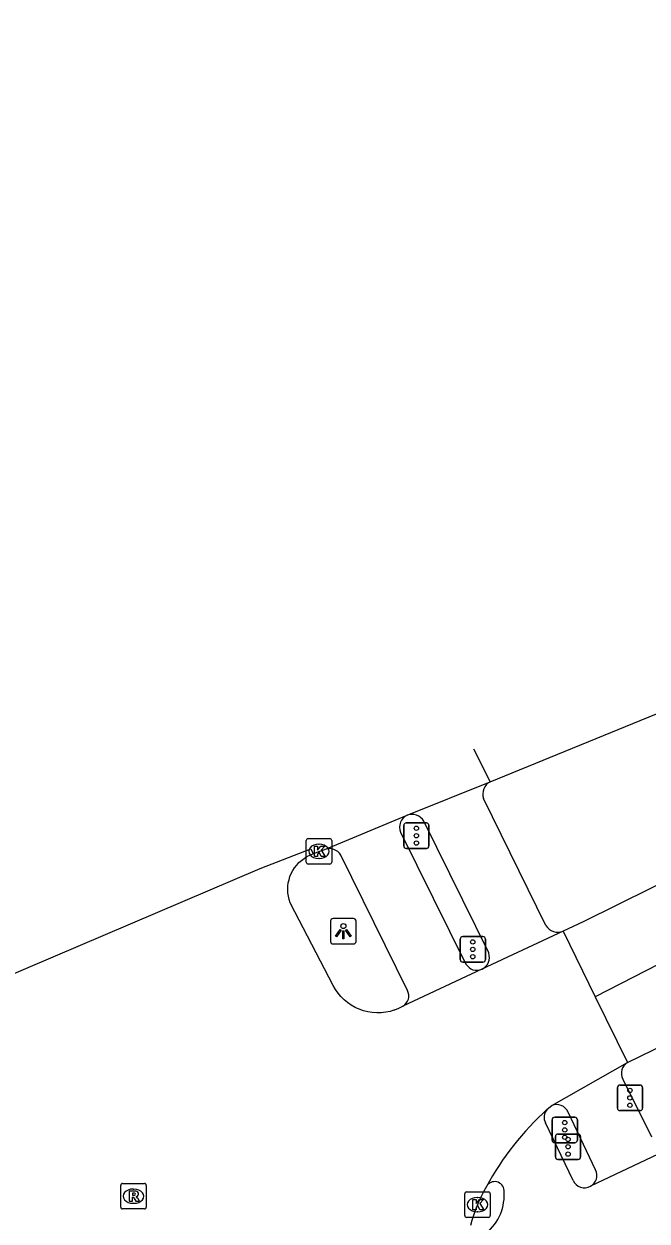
# Model space of a CAD drawing. Extents: x 158087 to 159494, y 382905 to 383981.
# Drawn here: x 158942.95 to 158967.41, y 383841.81 to 383888.79 of the extents above; entities that cross this region are included whole.
import ezdxf

# ---------------------------------------------------------------- set-up
doc = ezdxf.new("R2010")
doc.units = 0
for name, color, linetype in [('IMGEO_Fietspad_gesloten', 7, 'Continuous'), ('IMGEO_Fietspad_open', 7, 'Continuous'), ('IMGEO_Kolk', 7, 'Continuous'), ('IMGEO_Lichtpunt', 7, 'Continuous'), ('IMGEO_OVBaan_gesloten', 7, 'Continuous'), ('IMGEO_Rijbaan_regionaal_gesloten', 7, 'Continuous'), ('IMGEO_Rioolput', 7, 'Continuous'), ('IMGEO_Verkeersregelinstallatiepaal', 7, 'Continuous'), ('IMGEO_Voetpad_open', 7, 'Continuous')]:
    doc.layers.add(name, color=color, linetype=linetype)

msp = doc.modelspace()

# ---------------------------------------------------------------- linework, layer by layer
at = {"layer": 'IMGEO_Fietspad_gesloten'}
for points in [[(158964.516, 383843.394), (158963.425, 383845.66)], [(158968.325, 383844.65), (158965.19, 383843.171)]]:
    msp.add_lwpolyline(points, dxfattribs=at)
for centre, radius, start, end in [((158963.843, 383845.877), 0.471, 137.8454, 207.4021), ((158959.814, 383842.85), 1.995, 309.9477, 4.4459), ((158961.429, 383842.978), 0.375, 4.0916, 150.314), ((158964.958, 383843.6), 0.488, 205, 298.3853)]:
    msp.add_arc(centre, radius, start, end, dxfattribs=at)
at = {"layer": 'IMGEO_Fietspad_open'}
for points in [[(158957.739, 383857.073), (158960.303, 383851.894)], [(158958.005, 383850.86), (158955.388, 383856.168)]]:
    msp.add_lwpolyline(points, dxfattribs=at)
for centre, radius, start, end in [((158958.195, 383857.277), 0.5, 113.6301, 204.0862), ((158954.943, 383855.905), 0.517, 30.5369, 110.0155), ((158960.728, 383852.137), 0.489, 209.8115, 294.7982), ((158957.596, 383850.641), 0.464, 299.5391, 28.2303)]:
    msp.add_arc(centre, radius, start, end, dxfattribs=at)
at = {"layer": 'IMGEO_Kolk'}
for p, q in [((158954.031, 383855.889), (158954.031, 383856.741)), ((158954.106, 383856.815), (158954.958, 383856.815)), ((158954.519, 383856.595), (158954.544, 383856.595)), ((158955.032, 383856.741), (158955.032, 383855.889)), ((158954.958, 383855.815), (158954.106, 383855.815)), ((158954.542, 383856.035), (158954.517, 383856.035)), ((158960.255, 383842.025), (158960.255, 383842.877)), ((158960.33, 383842.951), (158961.182, 383842.951)), ((158960.743, 383842.731), (158960.768, 383842.731)), ((158961.256, 383842.877), (158961.256, 383842.025)), ((158960.766, 383842.171), (158960.741, 383842.171)), ((158961.182, 383841.951), (158960.33, 383841.951))]:
    msp.add_line(p, q, dxfattribs=at)
for points in [[(158954.031, 383855.889), (158954.031, 383856.741)], [(158954.106, 383856.815), (158954.958, 383856.815)], [(158955.032, 383856.741), (158955.032, 383855.889)], [(158954.352, 383856.515), (158954.475, 383856.515), (158954.475, 383856.364), (158954.605, 383856.515), (158954.769, 383856.515), (158954.623, 383856.364), (158954.776, 383856.115), (158954.624, 383856.115), (158954.539, 383856.279), (158954.475, 383856.212), (158954.475, 383856.115), (158954.352, 383856.115), (158954.352, 383856.515)], [(158954.958, 383855.815), (158954.106, 383855.815)], [(158960.255, 383842.025), (158960.255, 383842.877)], [(158960.33, 383842.951), (158961.182, 383842.951)], [(158960.576, 383842.651), (158960.699, 383842.651), (158960.699, 383842.5), (158960.829, 383842.651), (158960.993, 383842.651), (158960.847, 383842.5), (158961, 383842.251), (158960.848, 383842.251), (158960.763, 383842.415), (158960.699, 383842.348), (158960.699, 383842.251), (158960.576, 383842.251), (158960.576, 383842.651)], [(158961.256, 383842.877), (158961.256, 383842.025)], [(158961.182, 383841.951), (158960.33, 383841.951)]]:
    msp.add_lwpolyline(points, dxfattribs=at)
for centre, start, end in [((158954.108, 383856.739), 91.552, 178.448), ((158954.108, 383856.739), 91.552, 178.448), ((158954.956, 383856.739), 1.552, 88.448), ((158954.956, 383856.739), 1.552, 88.448), ((158954.108, 383855.891), 181.552, 268.448), ((158954.108, 383855.891), 181.552, 268.448), ((158954.956, 383855.891), 271.552, 358.448), ((158954.956, 383855.891), 271.552, 358.448), ((158960.332, 383842.875), 91.552, 178.448), ((158960.332, 383842.875), 91.552, 178.448), ((158961.18, 383842.875), 1.552, 88.448), ((158961.18, 383842.875), 1.552, 88.448), ((158960.332, 383842.027), 181.552, 268.448), ((158960.332, 383842.027), 181.552, 268.448), ((158961.18, 383842.027), 271.552, 358.448), ((158961.18, 383842.027), 271.552, 358.448)]:
    msp.add_arc(centre, 0.0765, start, end, dxfattribs=at)
for centre, major_axis, ratio, start_param, end_param in [((158954.518, 383856.315), (-0.387, 0.002), 0.722429, 4.712389, 7.853982), ((158954.543, 383856.315), (-0.39, 0.002), 0.717154, 1.570796, 4.712389), ((158960.742, 383842.451), (-0.387, 0.002), 0.722429, 4.712389, 7.853982), ((158960.767, 383842.451), (-0.39, 0.002), 0.717154, 1.570796, 4.712389)]:
    msp.add_ellipse(centre, major_axis=major_axis, ratio=ratio, start_param=start_param, end_param=end_param, dxfattribs=at)
at = {"layer": 'IMGEO_Lichtpunt'}
for p, q in [((158954.991, 383853.584), (158954.991, 383852.777)), ((158954.991, 383853.584), (158954.991, 383852.777)), ((158955.893, 383853.679), (158955.085, 383853.679)), ((158955.893, 383853.679), (158955.085, 383853.679)), ((158955.987, 383852.777), (158955.987, 383853.584)), ((158955.987, 383852.777), (158955.987, 383853.584)), ((158955.085, 383852.683), (158955.893, 383852.683)), ((158955.085, 383852.683), (158955.893, 383852.683))]:
    msp.add_line(p, q, dxfattribs=at)
for points in [[(158955.365, 383853.248), (158955.404, 383853.22), (158955.216, 383852.958), (158955.178, 383852.985), (158955.365, 383853.248)], [(158955.467, 383853.2), (158955.514, 383853.2), (158955.514, 383852.878), (158955.467, 383852.878), (158955.467, 383853.2)], [(158955.577, 383853.22), (158955.615, 383853.247), (158955.802, 383852.985), (158955.763, 383852.957), (158955.577, 383853.22)]]:
    msp.add_lwpolyline(points, dxfattribs=at)
msp.add_circle((158955.49, 383853.382), 0.0994, dxfattribs=at)
for centre, start, end in [((158955.085, 383853.584), 90, 180), ((158955.085, 383853.584), 90, 180), ((158955.893, 383853.584), 0, 90), ((158955.893, 383853.584), 0, 90), ((158955.085, 383852.777), 180, 270), ((158955.085, 383852.777), 180, 270), ((158955.893, 383852.777), 270, 0), ((158955.893, 383852.777), 270, 360)]:
    msp.add_arc(centre, 0.0946, start, end, dxfattribs=at)
at = {"layer": 'IMGEO_OVBaan_gesloten'}
for points in [[(158961.249, 383859.05), (158968.644, 383862.065)], [(158960.604, 383860.334), (158961.249, 383859.05)], [(158957.995, 383857.735), (158961.249, 383859.05)], [(158954.766, 383856.391), (158957.995, 383857.735)], [(158933.034, 383847.249), (158932.93, 383847.415), (158952.22, 383855.638), (158954.21, 383856.42), (158954.301, 383856.216)], [(158954.301, 383856.216), (158954.532, 383856.316), (158954.766, 383856.391)]]:
    msp.add_lwpolyline(points, dxfattribs=at)
at = {"layer": 'IMGEO_Rijbaan_regionaal_gesloten'}
for points in [[(159092.386, 383913.099), (159074.445, 383904.84), (159034.639, 383886.371), (159023.109, 383880.967), (159014.083, 383876.19), (158995.057, 383866.122), (158977.384, 383856.77), (158965.377, 383850.606)], [(158966.641, 383848.023), (158970.271, 383849.801), (158972.036, 383850.715), (158975.784, 383852.685), (158992.139, 383861.33), (159000, 383865.506), (159007.58, 383869.532), (159022.134, 383877.231), (159023.242, 383877.835)], [(158971.109, 383856.719), (158970.251, 383856.264), (158967.594, 383854.882), (158964.904, 383853.55), (158964.113, 383853.188)], [(158957.825, 383850.237), (158957.816, 383850.232), (158957.658, 383850.152), (158957.495, 383850.087), (158957.471, 383850.08), (158957.326, 383850.036), (158957.153, 383850.001), (158956.978, 383849.982), (158956.802, 383849.978), (158956.626, 383849.99), (158956.452, 383850.018), (158956.281, 383850.061), (158956.115, 383850.119), (158955.955, 383850.192), (158955.801, 383850.278), (158955.656, 383850.378), (158955.521, 383850.491), (158955.396, 383850.615), (158955.283, 383850.75), (158955.182, 383850.895), (158955.095, 383851.048), (158953.418, 383854.273), (158953.407, 383854.301), (158953.365, 383854.425), (158953.335, 383854.552), (158953.316, 383854.682), (158953.309, 383854.813), (158953.313, 383854.944), (158953.329, 383855.074), (158953.357, 383855.202), (158953.396, 383855.327), (158953.446, 383855.449), (158953.507, 383855.565), (158953.578, 383855.675), (158953.658, 383855.779), (158953.748, 383855.875), (158953.845, 383855.962), (158953.95, 383856.041), (158954.062, 383856.11), (158954.179, 383856.168), (158954.301, 383856.216)], [(158964.113, 383853.188), (158960.933, 383851.693)], [(158964.113, 383853.188), (158965.377, 383850.606)], [(158960.933, 383851.693), (158957.825, 383850.237)], [(158965.377, 383850.606), (158966.641, 383848.023)], [(158963.671, 383846.336), (158966.641, 383848.023)], [(158963.494, 383846.193), (158963.671, 383846.336)]]:
    msp.add_lwpolyline(points, dxfattribs=at)
for centre, radius, start, end in [((158971.523, 383837.397), 11.909, 132.3893, 151.0377), ((158966.431, 383840.087), 6.152, 149.9944, 165.4785)]:
    msp.add_arc(centre, radius, start, end, dxfattribs=at)
at = {"layer": 'IMGEO_Rioolput'}
for p, q in [((158946.752, 383842.355), (158946.752, 383843.207)), ((158946.827, 383843.281), (158947.679, 383843.281)), ((158947.24, 383843.061), (158947.265, 383843.061)), ((158947.753, 383843.207), (158947.753, 383842.355)), ((158947.263, 383842.501), (158947.238, 383842.501)), ((158947.679, 383842.281), (158946.827, 383842.281))]:
    msp.add_line(p, q, dxfattribs=at)
for points in [[(158946.752, 383842.355), (158946.752, 383843.207)], [(158946.827, 383843.281), (158947.679, 383843.281)], [(158947.341, 383842.979), (158947.089, 383842.981), (158947.089, 383842.581)], [(158947.753, 383843.207), (158947.753, 383842.355)], [(158947.089, 383842.581), (158947.213, 383842.581), (158947.213, 383842.743), (158947.224, 383842.743)], [(158947.267, 383842.9), (158947.213, 383842.9), (158947.213, 383842.819)], [(158947.213, 383842.819), (158947.265, 383842.819)], [(158947.271, 383842.714), (158947.342, 383842.581), (158947.482, 383842.581), (158947.417, 383842.707)], [(158947.679, 383842.281), (158946.827, 383842.281)]]:
    msp.add_lwpolyline(points, dxfattribs=at)
for centre, radius, start, end in [((158946.829, 383843.205), 0.0765, 91.552, 178.448), ((158946.829, 383843.205), 0.0765, 91.552, 178.448), ((158947.34, 383842.869), 0.109, 350.3612, 89.416), ((158947.677, 383843.205), 0.0765, 1.552, 88.448), ((158947.677, 383843.205), 0.0765, 1.552, 88.448), ((158947.223, 383842.69), 0.0533, 26.0293, 88.6989), ((158947.249, 383843.008), 0.19, 274.7715, 282.9687), ((158947.273, 383842.804), 0.0964, 77.0061, 93.1865), ((158947.287, 383842.861), 0.0378, 276.6634, 79.6772), ((158947.338, 383842.869), 0.112, 277.5842, 350.9817), ((158947.322, 383842.654), 0.108, 29.5134, 73.7905), ((158946.829, 383842.357), 0.0765, 181.552, 268.448), ((158946.829, 383842.357), 0.0765, 181.552, 268.448), ((158947.677, 383842.357), 0.0765, 271.552, 358.448), ((158947.677, 383842.357), 0.0765, 271.552, 358.448)]:
    msp.add_arc(centre, radius, start, end, dxfattribs=at)
for centre, major_axis, ratio, start_param, end_param in [((158947.239, 383842.781), (-0.387, 0.002), 0.722429, 4.712389, 7.853982), ((158947.264, 383842.781), (-0.39, 0.002), 0.717154, 1.570796, 4.712389)]:
    msp.add_ellipse(centre, major_axis=major_axis, ratio=ratio, start_param=start_param, end_param=end_param, dxfattribs=at)
at = {"layer": 'IMGEO_Verkeersregelinstallatiepaal'}
for p, q in [((158957.861, 383856.531), (158957.861, 383857.331)), ((158957.861, 383857.331), (158957.861, 383856.531)), ((158957.961, 383857.431), (158958.751, 383857.431)), ((158958.751, 383857.431), (158957.961, 383857.431)), ((158958.851, 383857.331), (158958.851, 383856.531)), ((158958.851, 383856.531), (158958.851, 383857.331)), ((158958.751, 383856.431), (158957.961, 383856.431)), ((158957.961, 383856.431), (158958.751, 383856.431)), ((158960.077, 383852.07), (158960.077, 383852.87)), ((158960.077, 383852.87), (158960.077, 383852.07)), ((158960.177, 383852.97), (158960.967, 383852.97)), ((158960.967, 383852.97), (158960.177, 383852.97)), ((158961.067, 383852.87), (158961.067, 383852.07)), ((158961.067, 383852.07), (158961.067, 383852.87)), ((158960.967, 383851.97), (158960.177, 383851.97)), ((158960.177, 383851.97), (158960.967, 383851.97)), ((158966.247, 383846.241), (158966.247, 383847.041)), ((158966.247, 383847.041), (158966.247, 383846.241)), ((158966.347, 383847.141), (158967.137, 383847.141)), ((158967.137, 383847.141), (158966.347, 383847.141)), ((158967.237, 383847.041), (158967.237, 383846.241)), ((158967.237, 383846.241), (158967.237, 383847.041)), ((158963.686, 383844.982), (158963.686, 383845.782)), ((158963.686, 383845.782), (158963.686, 383844.982)), ((158963.786, 383845.882), (158964.576, 383845.882)), ((158964.576, 383845.882), (158963.786, 383845.882)), ((158964.676, 383845.782), (158964.676, 383844.982)), ((158964.676, 383844.982), (158964.676, 383845.782)), ((158967.137, 383846.141), (158966.347, 383846.141)), ((158966.347, 383846.141), (158967.137, 383846.141)), ((158964.576, 383844.882), (158963.786, 383844.882)), ((158963.786, 383844.882), (158964.576, 383844.882)), ((158963.816, 383844.321), (158963.816, 383845.121)), ((158963.816, 383845.121), (158963.816, 383844.321)), ((158963.916, 383845.221), (158964.706, 383845.221)), ((158964.706, 383845.221), (158963.916, 383845.221)), ((158964.806, 383845.121), (158964.806, 383844.321)), ((158964.806, 383844.321), (158964.806, 383845.121)), ((158964.706, 383844.221), (158963.916, 383844.221)), ((158963.916, 383844.221), (158964.706, 383844.221))]:
    msp.add_line(p, q, dxfattribs=at)
for centre in [(158958.356, 383857.221), (158958.356, 383856.931), (158958.356, 383856.641), (158960.572, 383852.76), (158960.572, 383852.47), (158960.572, 383852.18), (158966.742, 383846.931), (158966.742, 383846.641), (158966.742, 383846.351), (158964.181, 383845.672), (158964.181, 383845.382), (158964.181, 383845.092), (158964.311, 383845.011), (158964.311, 383844.721), (158964.311, 383844.431)]:
    msp.add_circle(centre, 0.085, dxfattribs=at)
for centre, start, end in [((158957.961, 383857.331), 90, 180), ((158957.961, 383857.331), 90, 180), ((158958.751, 383857.331), 0, 90), ((158958.751, 383857.331), 360, 90), ((158957.961, 383856.531), 180, 270), ((158957.961, 383856.531), 180, 270), ((158958.751, 383856.531), 270, 0), ((158958.751, 383856.531), 270, 0), ((158960.177, 383852.87), 90, 180), ((158960.177, 383852.87), 90, 180), ((158960.967, 383852.87), 0, 90), ((158960.967, 383852.87), 360, 90), ((158960.177, 383852.07), 180, 270), ((158960.177, 383852.07), 180, 270), ((158960.967, 383852.07), 270, 0), ((158960.967, 383852.07), 270, 0), ((158966.347, 383847.041), 90, 180), ((158966.347, 383847.041), 90, 180), ((158967.137, 383847.041), 0, 90), ((158967.137, 383847.041), 360, 90), ((158963.786, 383845.782), 90, 180), ((158963.786, 383845.782), 90, 180), ((158964.576, 383845.782), 0, 90), ((158964.576, 383845.782), 360, 90), ((158966.347, 383846.241), 180, 270), ((158966.347, 383846.241), 180, 270), ((158967.137, 383846.241), 270, 0), ((158967.137, 383846.241), 270, 0), ((158963.786, 383844.982), 180, 270), ((158963.786, 383844.982), 180, 270), ((158963.916, 383845.121), 90, 180), ((158963.916, 383845.121), 90, 180), ((158964.576, 383844.982), 270, 0), ((158964.576, 383844.982), 270, 0), ((158964.706, 383845.121), 0, 90), ((158964.706, 383845.121), 360, 90), ((158963.916, 383844.321), 180, 270), ((158963.916, 383844.321), 180, 270), ((158964.706, 383844.321), 270, 0), ((158964.706, 383844.321), 270, 0)]:
    msp.add_arc(centre, 0.1, start, end, dxfattribs=at)
at = {"layer": 'IMGEO_Voetpad_open'}
for points in [[(158963.445, 383853.407), (158960.994, 383858.388)], [(158961.195, 383852.328), (158958.649, 383857.497)], [(158966.464, 383847.381), (158967.588, 383845.11)], [(158965.393, 383843.818), (158964.314, 383846.082)]]:
    msp.add_lwpolyline(points, dxfattribs=at)
for centre, radius, start, end in [((158961.516, 383858.567), 0.552, 118.9682, 198.8988), ((158958.176, 383857.214), 0.551, 30.8608, 109.1448), ((158963.899, 383853.664), 0.522, 209.5037, 294.1934), ((158960.712, 383852.156), 0.513, 295.5222, 19.6359), ((158966.885, 383847.61), 0.48, 120.6221, 208.5507), ((158963.861, 383845.877), 0.497, 24.3971, 112.4926), ((158964.955, 383843.6), 0.489, 298.6808, 26.4801)]:
    msp.add_arc(centre, radius, start, end, dxfattribs=at)

doc.saveas('drawing.dxf')
